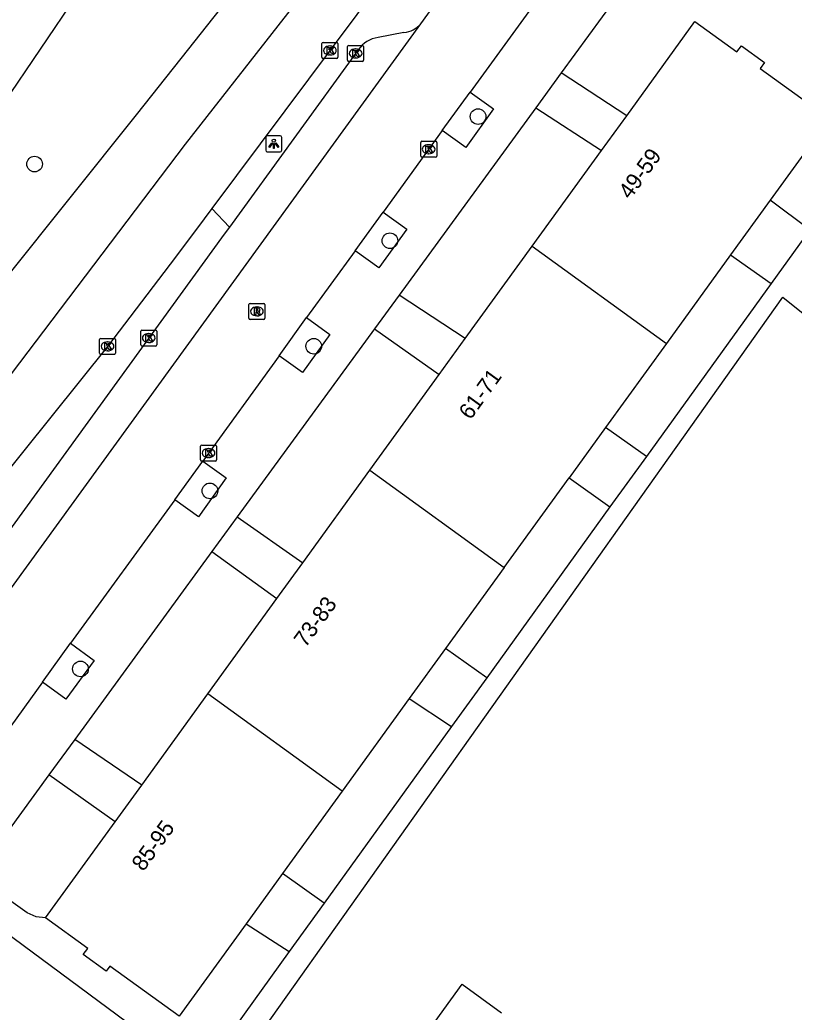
# Model space of a CAD drawing. Extents: x 160107 to 160928, y 382056 to 382918.
# Drawn here: x 160390.2 to 160438.7, y 382520.1 to 382582.2 of the extents above; entities that cross this region are included whole.
import ezdxf

# ---------------------------------------------------------------- set-up
doc = ezdxf.new("R2010")
doc.units = 0
for name, color, linetype in [('IMGEO_Boom', 7, 'Continuous'), ('IMGEO_Haag', 7, 'Continuous'), ('IMGEO_Kolk', 7, 'Continuous'), ('IMGEO_Lichtpunt', 7, 'Continuous'), ('IMGEO_Pand', 7, 'Continuous'), ('IMGEO_Pand_nummerreeks', 7, 'Continuous'), ('IMGEO_Parkeervlak_open', 7, 'Continuous'), ('IMGEO_Rijbaan_lokaal_gesloten', 7, 'Continuous'), ('IMGEO_Rijbaan_lokaal_open', 7, 'Continuous'), ('IMGEO_Rioolput', 7, 'Continuous'), ('IMGEO_Voetpad_op_trap', 7, 'Continuous'), ('IMGEO_Voetpad_open', 7, 'Continuous')]:
    doc.layers.add(name, color=color, linetype=linetype)

msp = doc.modelspace()

# ---------------------------------------------------------------- linework, layer by layer
at = {"layer": 'IMGEO_Boom'}
for centre in [(160418.92, 382576.129), (160391.155, 382573.158), (160413.401, 382568.358), (160408.635, 382561.76), (160402.134, 382552.712), (160394.029, 382541.569)]:
    msp.add_circle(centre, 0.489, dxfattribs=at)
at = {"layer": 'IMGEO_Haag'}
msp.add_lwpolyline([(160403.351, 382569.215), (160402.251, 382570.369)], dxfattribs=at)
at = {"layer": 'IMGEO_Kolk'}
for p, q in [((160409.143, 382579.838), (160409.143, 382580.69)), ((160409.218, 382580.764), (160410.07, 382580.764)), ((160409.631, 382580.544), (160409.656, 382580.544)), ((160410.144, 382580.69), (160410.144, 382579.838)), ((160410.752, 382579.656), (160410.752, 382580.508)), ((160410.827, 382580.582), (160411.679, 382580.582)), ((160411.24, 382580.362), (160411.265, 382580.362)), ((160411.753, 382580.508), (160411.753, 382579.656)), ((160410.07, 382579.764), (160409.218, 382579.764)), ((160409.654, 382579.984), (160409.629, 382579.984)), ((160411.263, 382579.802), (160411.238, 382579.802)), ((160411.679, 382579.582), (160410.827, 382579.582)), ((160415.328, 382573.66), (160415.328, 382574.512)), ((160415.403, 382574.586), (160416.255, 382574.586)), ((160415.816, 382574.366), (160415.841, 382574.366)), ((160416.329, 382574.512), (160416.329, 382573.66)), ((160416.255, 382573.586), (160415.403, 382573.586)), ((160415.839, 382573.806), (160415.814, 382573.806)), ((160397.803, 382561.848), (160397.803, 382562.7)), ((160397.878, 382562.774), (160398.73, 382562.774)), ((160398.291, 382562.554), (160398.316, 382562.554)), ((160398.804, 382562.7), (160398.804, 382561.848)), ((160395.223, 382561.327), (160395.223, 382562.179)), ((160395.298, 382562.253), (160396.15, 382562.253)), ((160395.711, 382562.033), (160395.736, 382562.033)), ((160396.224, 382562.179), (160396.224, 382561.327)), ((160398.73, 382561.774), (160397.878, 382561.774)), ((160398.314, 382561.994), (160398.289, 382561.994)), ((160396.15, 382561.253), (160395.298, 382561.253)), ((160395.734, 382561.473), (160395.709, 382561.473)), ((160401.546, 382554.652), (160401.546, 382555.504)), ((160401.621, 382555.578), (160402.473, 382555.578)), ((160402.547, 382555.504), (160402.547, 382554.652)), ((160402.034, 382555.358), (160402.059, 382555.358)), ((160402.473, 382554.578), (160401.621, 382554.578)), ((160402.057, 382554.798), (160402.032, 382554.798))]:
    msp.add_line(p, q, dxfattribs=at)
for points in [[(160409.143, 382579.838), (160409.143, 382580.69)], [(160409.218, 382580.764), (160410.07, 382580.764)], [(160409.464, 382580.464), (160409.587, 382580.464), (160409.587, 382580.313), (160409.717, 382580.464), (160409.881, 382580.464), (160409.735, 382580.313), (160409.888, 382580.064), (160409.736, 382580.064), (160409.651, 382580.228), (160409.587, 382580.161), (160409.587, 382580.064), (160409.464, 382580.064), (160409.464, 382580.464)], [(160410.144, 382580.69), (160410.144, 382579.838)], [(160410.752, 382579.656), (160410.752, 382580.508)], [(160410.827, 382580.582), (160411.679, 382580.582)], [(160411.753, 382580.508), (160411.753, 382579.656)], [(160410.07, 382579.764), (160409.218, 382579.764)], [(160411.073, 382580.282), (160411.196, 382580.282), (160411.196, 382580.131), (160411.326, 382580.282), (160411.49, 382580.282), (160411.344, 382580.131), (160411.497, 382579.882), (160411.345, 382579.882), (160411.26, 382580.046), (160411.196, 382579.979), (160411.196, 382579.882), (160411.073, 382579.882), (160411.073, 382580.282)], [(160411.679, 382579.582), (160410.827, 382579.582)], [(160415.328, 382573.66), (160415.328, 382574.512)], [(160415.403, 382574.586), (160416.255, 382574.586)], [(160415.649, 382574.286), (160415.772, 382574.286), (160415.772, 382574.135), (160415.902, 382574.286), (160416.066, 382574.286), (160415.92, 382574.135), (160416.073, 382573.886), (160415.921, 382573.886), (160415.836, 382574.05), (160415.772, 382573.983), (160415.772, 382573.886), (160415.649, 382573.886), (160415.649, 382574.286)], [(160416.329, 382574.512), (160416.329, 382573.66)], [(160416.255, 382573.586), (160415.403, 382573.586)], [(160397.803, 382561.848), (160397.803, 382562.7)], [(160397.878, 382562.774), (160398.73, 382562.774)], [(160398.124, 382562.474), (160398.247, 382562.474), (160398.247, 382562.323), (160398.377, 382562.474), (160398.541, 382562.474), (160398.395, 382562.323), (160398.548, 382562.074), (160398.396, 382562.074), (160398.311, 382562.238), (160398.247, 382562.171), (160398.247, 382562.074), (160398.124, 382562.074), (160398.124, 382562.474)], [(160398.804, 382562.7), (160398.804, 382561.848)], [(160395.223, 382561.327), (160395.223, 382562.179)], [(160395.298, 382562.253), (160396.15, 382562.253)], [(160395.544, 382561.953), (160395.667, 382561.953), (160395.667, 382561.802), (160395.797, 382561.953), (160395.961, 382561.953), (160395.815, 382561.802), (160395.968, 382561.553), (160395.816, 382561.553), (160395.731, 382561.717), (160395.667, 382561.65), (160395.667, 382561.553), (160395.544, 382561.553), (160395.544, 382561.953)], [(160396.224, 382562.179), (160396.224, 382561.327)], [(160398.73, 382561.774), (160397.878, 382561.774)], [(160396.15, 382561.253), (160395.298, 382561.253)], [(160401.546, 382554.652), (160401.546, 382555.504)], [(160401.621, 382555.578), (160402.473, 382555.578)], [(160402.547, 382555.504), (160402.547, 382554.652)], [(160401.867, 382555.278), (160401.99, 382555.278), (160401.99, 382555.127), (160402.12, 382555.278), (160402.284, 382555.278), (160402.138, 382555.127), (160402.291, 382554.878), (160402.139, 382554.878), (160402.054, 382555.042), (160401.99, 382554.975), (160401.99, 382554.878), (160401.867, 382554.878), (160401.867, 382555.278)], [(160402.473, 382554.578), (160401.621, 382554.578)]]:
    msp.add_lwpolyline(points, dxfattribs=at)
for centre, start, end in [((160409.22, 382580.688), 91.55205, 178.44795), ((160409.22, 382580.688), 91.55205, 178.44795), ((160410.068, 382580.688), 1.55205, 88.44795), ((160410.068, 382580.688), 1.55205, 88.44795), ((160410.829, 382580.506), 91.55205, 178.44795), ((160410.829, 382580.506), 91.55205, 178.44795), ((160411.677, 382580.506), 1.55205, 88.44795), ((160411.677, 382580.506), 1.55205, 88.44795), ((160409.22, 382579.84), 181.55205, 268.44795), ((160409.22, 382579.84), 181.55205, 268.44795), ((160410.068, 382579.84), 271.55205, 358.44795), ((160410.068, 382579.84), 271.55205, 358.44795), ((160410.829, 382579.658), 181.55205, 268.44795), ((160410.829, 382579.658), 181.55205, 268.44795), ((160411.677, 382579.658), 271.55205, 358.44795), ((160411.677, 382579.658), 271.55205, 358.44795), ((160415.405, 382574.51), 91.55205, 178.44795), ((160415.405, 382574.51), 91.55205, 178.44795), ((160416.253, 382574.51), 1.55205, 88.44795), ((160416.253, 382574.51), 1.55205, 88.44795), ((160415.405, 382573.662), 181.55205, 268.44795), ((160415.405, 382573.662), 181.55205, 268.44795), ((160416.253, 382573.662), 271.55205, 358.44795), ((160416.253, 382573.662), 271.55205, 358.44795), ((160397.88, 382562.698), 91.55205, 178.44795), ((160397.88, 382562.698), 91.55205, 178.44795), ((160398.728, 382562.698), 1.55205, 88.44795), ((160398.728, 382562.698), 1.55205, 88.44795), ((160395.3, 382562.177), 91.55205, 178.44795), ((160395.3, 382562.177), 91.55205, 178.44795), ((160396.148, 382562.177), 1.55205, 88.44795), ((160396.148, 382562.177), 1.55205, 88.44795), ((160397.88, 382561.85), 181.55205, 268.44795), ((160397.88, 382561.85), 181.55205, 268.44795), ((160398.728, 382561.85), 271.55205, 358.44795), ((160398.728, 382561.85), 271.55205, 358.44795), ((160395.3, 382561.329), 181.55205, 268.44795), ((160395.3, 382561.329), 181.55205, 268.44795), ((160396.148, 382561.329), 271.55205, 358.44795), ((160396.148, 382561.329), 271.55205, 358.44795), ((160401.623, 382555.502), 91.55205, 178.44795), ((160401.623, 382555.502), 91.55205, 178.44795), ((160402.471, 382555.502), 1.55205, 88.44795), ((160402.471, 382555.502), 1.55205, 88.44795), ((160401.623, 382554.654), 181.55205, 268.44795), ((160401.623, 382554.654), 181.55205, 268.44795), ((160402.471, 382554.654), 271.55205, 358.44795), ((160402.471, 382554.654), 271.55205, 358.44795)]:
    msp.add_arc(centre, 0.0765, start, end, dxfattribs=at)
for centre, major_axis, ratio, start_param, end_param in [((160409.63, 382580.264), (-0.387, 0.002), 0.722429, 4.712389, 7.853982), ((160409.655, 382580.264), (-0.39, 0.002), 0.717154, 1.570796, 4.712389), ((160411.239, 382580.082), (-0.387, 0.002), 0.722429, 4.712389, 7.853982), ((160411.264, 382580.082), (-0.39, 0.002), 0.717154, 1.570796, 4.712389), ((160415.815, 382574.086), (-0.387, 0.002), 0.722429, 4.712389, 7.853982), ((160415.84, 382574.086), (-0.39, 0.002), 0.717154, 1.570796, 4.712389), ((160398.29, 382562.274), (-0.387, 0.002), 0.722429, 4.712389, 7.853982), ((160398.315, 382562.274), (-0.39, 0.002), 0.717154, 1.570796, 4.712389), ((160395.71, 382561.753), (-0.387, 0.002), 0.722429, 4.712389, 7.853982), ((160395.735, 382561.753), (-0.39, 0.002), 0.717154, 1.570796, 4.712389), ((160402.033, 382555.078), (-0.387, 0.002), 0.722429, 4.712389, 7.853982), ((160402.058, 382555.078), (-0.39, 0.002), 0.717154, 1.570796, 4.712389)]:
    msp.add_ellipse(centre, major_axis=major_axis, ratio=ratio, start_param=start_param, end_param=end_param, dxfattribs=at)
at = {"layer": 'IMGEO_Lichtpunt'}
for p, q in [((160405.63, 382574.827), (160405.63, 382574.02)), ((160405.63, 382574.827), (160405.63, 382574.02)), ((160406.532, 382574.922), (160405.724, 382574.922)), ((160406.532, 382574.922), (160405.724, 382574.922)), ((160406.626, 382574.02), (160406.626, 382574.827)), ((160406.626, 382574.02), (160406.626, 382574.827)), ((160405.724, 382573.926), (160406.532, 382573.926)), ((160405.724, 382573.926), (160406.532, 382573.926))]:
    msp.add_line(p, q, dxfattribs=at)
for points in [[(160406.004, 382574.491), (160406.043, 382574.463), (160405.855, 382574.201), (160405.817, 382574.228), (160406.004, 382574.491)], [(160406.106, 382574.443), (160406.153, 382574.443), (160406.153, 382574.121), (160406.106, 382574.121), (160406.106, 382574.443)], [(160406.216, 382574.463), (160406.254, 382574.49), (160406.441, 382574.228), (160406.402, 382574.2), (160406.216, 382574.463)]]:
    msp.add_lwpolyline(points, dxfattribs=at)
msp.add_circle((160406.129, 382574.625), 0.0994, dxfattribs=at)
for centre, start, end in [((160405.724, 382574.827), 90, 180), ((160405.724, 382574.827), 90, 180), ((160406.532, 382574.827), 0, 90), ((160406.532, 382574.827), 0, 90), ((160405.724, 382574.02), 180, 270), ((160405.724, 382574.02), 180, 270), ((160406.532, 382574.02), 270, 0), ((160406.532, 382574.02), 270, 360)]:
    msp.add_arc(centre, 0.0946, start, end, dxfattribs=at)
at = {"layer": 'IMGEO_Pand'}
for points in [[(160428.223, 382576.184), (160432.492, 382582.073), (160435.12, 382580.168), (160435.4, 382580.554), (160436.844, 382579.507), (160436.581, 382579.143), (160440.91, 382576.005), (160437.214, 382570.907)], [(160426.646, 382574.008), (160428.223, 382576.184)], [(160422.306, 382568.021), (160426.646, 382574.008)], [(160437.214, 382570.907), (160434.732, 382567.482)], [(160418.113, 382562.237), (160422.306, 382568.021)], [(160422.306, 382568.021), (160430.709, 382561.932)], [(160434.732, 382567.482), (160430.709, 382561.932)], [(160416.492, 382560), (160418.113, 382562.237)], [(160430.709, 382561.932), (160426.893, 382556.667)], [(160412.153, 382554.014), (160416.492, 382560)], [(160426.893, 382556.667), (160424.614, 382553.524)], [(160407.948, 382548.212), (160412.153, 382554.014)], [(160412.153, 382554.014), (160420.556, 382547.925)], [(160420.556, 382547.925), (160424.614, 382553.524)], [(160406.323, 382545.97), (160407.948, 382548.212)], [(160420.556, 382547.925), (160416.873, 382542.845)], [(160402, 382540.006), (160406.323, 382545.97)], [(160416.873, 382542.845), (160414.605, 382539.716)], [(160397.871, 382534.31), (160402, 382540.006)], [(160410.402, 382533.918), (160402, 382540.006)], [(160414.605, 382539.716), (160410.402, 382533.918)], [(160396.196, 382531.999), (160397.871, 382534.31)], [(160410.402, 382533.918), (160406.67, 382528.769)], [(160391.847, 382525.999), (160396.196, 382531.999)], [(160406.67, 382528.769), (160404.398, 382525.635)], [(160400.201, 382519.844), (160395.868, 382522.985), (160395.629, 382522.656), (160394.194, 382523.696), (160394.48, 382524.091), (160391.847, 382525.999)], [(160404.398, 382525.635), (160400.201, 382519.844)], [(160413.843, 382516.2), (160417.933, 382521.84), (160420.393, 382520.056)]]:
    msp.add_lwpolyline(points, dxfattribs=at)
at = {"layer": 'IMGEO_Parkeervlak_open'}
for points in [[(160414.281, 382581.386), (160412.662, 382581.081)], [(160411.416, 382580.307), (160403.351, 382569.215)], [(160403.351, 382569.215), (160403.031, 382568.775), (160382.565, 382540.628), (160380.751, 382538.133)]]:
    msp.add_lwpolyline(points, dxfattribs=at)
for centre, radius, start, end in [((160414.133, 382582.954), 1.575, 275.40765, 319.5824), ((160412.963, 382579.206), 1.899, 99.12958, 144.56651)]:
    msp.add_arc(centre, radius, start, end, dxfattribs=at)
at = {"layer": 'IMGEO_Rijbaan_lokaal_gesloten'}
for points in [[(160303.993, 382458.495), (160334.031, 382500), (160373.641, 382555.266), (160389.209, 382576.919), (160398.471, 382590.627), (160403.641, 382598.364), (160407.474, 382604.206)], [(160415.166, 382598.537), (160400.321, 382579.753), (160397.517, 382576.229), (160381.053, 382555.682), (160359.615, 382526.075), (160333.573, 382489.91)], [(160279.56, 382400.188), (160301.652, 382434.38), (160309.697, 382447.037), (160313.151, 382452.427), (160316.257, 382457.272), (160323.13, 382467.898), (160332.581, 382482.04), (160349.295, 382505.089), (160381.863, 382549.702), (160400.607, 382574.392), (160417.871, 382596.453)], [(160420.558, 382594.413), (160412.877, 382584.606), (160402.251, 382570.369)], [(160402.251, 382570.369), (160401.769, 382569.723), (160399.985, 382567.333), (160395.724, 382561.753), (160386.921, 382550.786), (160384.016, 382546.8), (160354.986, 382506.975), (160353.792, 382505.333), (160350.149, 382500), (160307.841, 382441.68), (160294.004, 382421.442)]]:
    msp.add_lwpolyline(points, dxfattribs=at)
at = {"layer": 'IMGEO_Rijbaan_lokaal_open'}
for points in [[(160415.332, 382581.933), (160422.43, 382591.723)], [(160424.094, 382585.479), (160418.415, 382577.656)], [(160382.519, 382536.771), (160415.332, 382581.933)], [(160416.676, 382575.255), (160418.415, 382577.656)], [(160416.676, 382575.255), (160412.981, 382570.158)], [(160411.227, 382567.738), (160412.981, 382570.158)], [(160411.227, 382567.738), (160408.188, 382563.548)], [(160406.461, 382561.166), (160408.188, 382563.548)], [(160406.461, 382561.166), (160401.681, 382554.574)], [(160399.927, 382552.158), (160401.681, 382554.574)], [(160399.927, 382552.158), (160393.41, 382543.181)], [(160391.646, 382540.752), (160393.41, 382543.181)], [(160391.646, 382540.752), (160386.546, 382533.67)], [(160386.785, 382526.833), (160387.119, 382526.518), (160388.654, 382525.598), (160400.441, 382516.883), (160408.922, 382510.77)]]:
    msp.add_lwpolyline(points, dxfattribs=at)
at = {"layer": 'IMGEO_Rioolput'}
for p, q in [((160404.574, 382563.516), (160404.574, 382564.368)), ((160404.649, 382564.442), (160405.501, 382564.442)), ((160405.062, 382564.222), (160405.087, 382564.222)), ((160405.575, 382564.368), (160405.575, 382563.516)), ((160405.085, 382563.662), (160405.06, 382563.662)), ((160405.501, 382563.442), (160404.649, 382563.442))]:
    msp.add_line(p, q, dxfattribs=at)
for points in [[(160404.574, 382563.516), (160404.574, 382564.368)], [(160404.649, 382564.442), (160405.501, 382564.442)], [(160405.575, 382564.368), (160405.575, 382563.516)], [(160405.163, 382564.14), (160404.911, 382564.142), (160404.911, 382563.742)], [(160404.911, 382563.742), (160405.035, 382563.742), (160405.035, 382563.904), (160405.046, 382563.904)], [(160405.089, 382564.061), (160405.035, 382564.061), (160405.035, 382563.98)], [(160405.035, 382563.98), (160405.087, 382563.98)], [(160405.093, 382563.875), (160405.164, 382563.742), (160405.304, 382563.742), (160405.239, 382563.868)], [(160405.501, 382563.442), (160404.649, 382563.442)]]:
    msp.add_lwpolyline(points, dxfattribs=at)
for centre, radius, start, end in [((160404.651, 382564.366), 0.0765, 91.55205, 178.44795), ((160404.651, 382564.366), 0.0765, 91.55205, 178.44795), ((160405.499, 382564.366), 0.0765, 1.55205, 88.44795), ((160405.499, 382564.366), 0.0765, 1.55205, 88.44795), ((160405.045, 382563.851), 0.0533, 26.02933, 88.69889), ((160405.071, 382564.169), 0.19, 274.7715, 282.96867), ((160405.095, 382563.965), 0.0964, 77.00612, 93.18647), ((160405.109, 382564.022), 0.0378, 276.66336, 79.67722), ((160405.162, 382564.03), 0.109, 350.36119, 89.41601), ((160405.16, 382564.03), 0.112, 277.58423, 350.98172), ((160405.144, 382563.815), 0.108, 29.51342, 73.79051), ((160404.651, 382563.518), 0.0765, 181.55205, 268.44795), ((160404.651, 382563.518), 0.0765, 181.55205, 268.44795), ((160405.499, 382563.518), 0.0765, 271.55205, 358.44795), ((160405.499, 382563.518), 0.0765, 271.55205, 358.44795)]:
    msp.add_arc(centre, radius, start, end, dxfattribs=at)
for centre, major_axis, ratio, start_param, end_param in [((160405.061, 382563.942), (-0.387, 0.002), 0.722429, 4.712389, 7.853982), ((160405.086, 382563.942), (-0.39, 0.002), 0.717154, 1.570796, 4.712389)]:
    msp.add_ellipse(centre, major_axis=major_axis, ratio=ratio, start_param=start_param, end_param=end_param, dxfattribs=at)
at = {"layer": 'IMGEO_Voetpad_op_trap'}
for points in [[(160439.693, 382569.052), (160437.214, 382570.907)], [(160434.732, 382567.482), (160437.257, 382565.676)], [(160429.461, 382554.871), (160426.893, 382556.667)], [(160424.614, 382553.524), (160427.176, 382551.704)], [(160419.461, 382541.01), (160416.873, 382542.845)], [(160414.605, 382539.716), (160417.265, 382537.967)], [(160409.286, 382526.908), (160406.67, 382528.769)], [(160404.398, 382525.635), (160407.104, 382523.884)]]:
    msp.add_lwpolyline(points, dxfattribs=at)
at = {"layer": 'IMGEO_Voetpad_open'}
for points in [[(160430.115, 382587.054), (160424.126, 382578.857)], [(160424.126, 382578.857), (160422.539, 382576.683)], [(160428.223, 382576.184), (160424.126, 382578.857)], [(160418.415, 382577.656), (160419.887, 382576.604), (160418.163, 382574.192), (160416.676, 382575.255)], [(160422.539, 382576.683), (160413.97, 382564.954)], [(160422.539, 382576.683), (160426.646, 382574.008)], [(160412.981, 382570.158), (160414.463, 382569.08), (160412.705, 382566.663), (160411.227, 382567.738)], [(160439.693, 382569.052), (160437.257, 382565.676)], [(160437.257, 382565.676), (160429.461, 382554.871)], [(160403.791, 382516.657), (160437.989, 382564.836), (160472.07, 382537.55)], [(160413.97, 382564.954), (160412.434, 382562.851)], [(160418.113, 382562.237), (160413.97, 382564.954)], [(160408.188, 382563.548), (160409.648, 382562.496), (160407.928, 382560.109), (160406.461, 382561.166)], [(160412.434, 382562.851), (160403.833, 382551.078)], [(160412.434, 382562.851), (160416.492, 382560)], [(160401.681, 382554.574), (160403.149, 382553.526), (160401.414, 382551.096), (160399.927, 382552.158)], [(160429.461, 382554.871), (160427.176, 382551.704)], [(160427.176, 382551.704), (160419.461, 382541.01)], [(160403.833, 382551.078), (160402.258, 382548.922)], [(160403.833, 382551.078), (160407.948, 382548.212)], [(160402.258, 382548.922), (160393.668, 382537.164)], [(160402.258, 382548.922), (160406.323, 382545.97)], [(160393.41, 382543.181), (160394.877, 382542.108), (160393.106, 382539.685), (160391.646, 382540.752)], [(160419.461, 382541.01), (160417.265, 382537.967)], [(160417.265, 382537.967), (160409.286, 382526.908)], [(160393.668, 382537.164), (160392.046, 382534.943)], [(160397.871, 382534.31), (160393.668, 382537.164)], [(160392.046, 382534.943), (160388.598, 382530.224)], [(160396.196, 382531.999), (160392.046, 382534.943)], [(160391.847, 382525.999), (160391.25, 382526.069), (160390.7, 382526.313), (160388.706, 382527.703)], [(160409.286, 382526.908), (160407.104, 382523.884)], [(160407.104, 382523.884), (160403.7, 382519.166), (160402.184, 382517.802)]]:
    msp.add_lwpolyline(points, dxfattribs=at)

# ---------------------------------------------------------------- texts
at = {"layer": 'IMGEO_Pand_nummerreeks'}
for s, p in [('49-59', (160428.441, 382570.896)), ('61-71', (160418.445, 382557.106)), ('73-83', (160408.12, 382542.861)), ('85-95', (160397.967, 382528.854))]:
    msp.add_text(s, height=1, rotation=54.0643, dxfattribs=at).set_placement(p)

doc.saveas('drawing.dxf')
